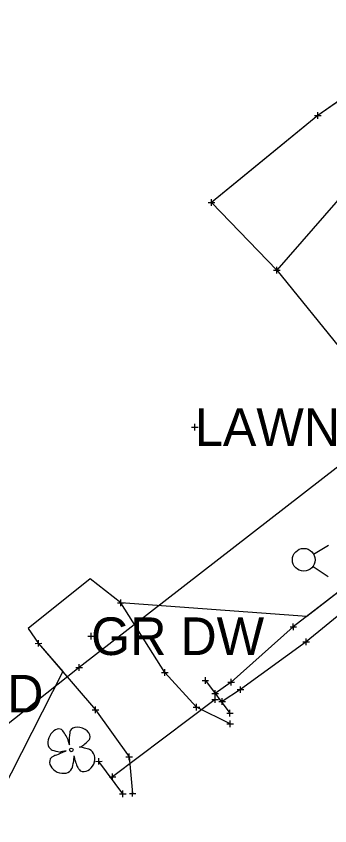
# Model space of a CAD drawing. Extents: x -1 to 1157254, y -1 to 2021979.
# Drawn here: x 1148159 to 1148219.1, y 2017977.3 to 2018132.4 of the extents above; entities that cross this region are included whole.
import ezdxf

# ---------------------------------------------------------------- set-up
doc = ezdxf.new("R2010")
doc.units = 0
for name, color, linetype in [('S_BUILDING_ANNOT', 7, 'Continuous'), ('S_CONTOUR_ANNOT', 7, 'Continuous'), ('S_CTL_TABLE', 7, 'Continuous'), ('S_CURB', 7, 'Continuous'), ('S_DRIVEWAY_ANNOT', 7, 'Continuous'), ('S_DROP_INLET_ANNOT', 7, 'Continuous'), ('S_EDGE_BITUMINOUS_ANNOT', 7, 'Continuous'), ('S_ELECTRIC_UTILITIES_ANNOT', 7, 'Continuous'), ('S_ENV_CONSTRAINT', 7, 'Continuous'), ('S_GAS_PUMP_ISLAND_ANNOT', 7, 'Continuous'), ('S_GATE', 7, 'Continuous')]:
    doc.layers.add(name, color=color, linetype=linetype)

msp = doc.modelspace()

# ---------------------------------------------------------------- linework, layer by layer
at = {"layer": 'S_BUILDING_ANNOT'}
for p, q in [((1148192.57, 2018053.68), (1148193.84, 2018053.68)), ((1148193.21, 2018053.04), (1148193.2, 2018054.32)), ((1148193.21, 2018053.68), (1148193.21, 2018053.68)), ((1148178.4, 2018020), (1148179.67, 2018020.01)), ((1148179.04, 2018019.37), (1148179.03, 2018020.64)), ((1148179.03, 2018020), (1148179.03, 2018020)), ((1148211.43, 2018015.45), (1148212.7, 2018015.45)), ((1148212.07, 2018014.81), (1148212.06, 2018016.09)), ((1148212.06, 2018015.45), (1148212.06, 2018015.45)), ((1148172.68, 2018013.63), (1148173.95, 2018013.64)), ((1148173.31, 2018013), (1148173.31, 2018014.27)), ((1148173.31, 2018013.63), (1148173.31, 2018013.63)), ((1148162.59, 2018012.26), (1148163.87, 2018012.27)), ((1148163.23, 2018011.63), (1148163.23, 2018012.9)), ((1148163.23, 2018012.26), (1148163.23, 2018012.26)), ((1148213.89, 2018012.54), (1148215.16, 2018012.54)), ((1148214.53, 2018011.91), (1148214.52, 2018013.18)), ((1148214.53, 2018012.54), (1148214.53, 2018012.54)), ((1148170.38, 2018007.64), (1148171.65, 2018007.64)), ((1148171.01, 2018007), (1148171.01, 2018008.27)), ((1148171.01, 2018007.64), (1148171.01, 2018007.64)), ((1148187.44, 2018006.06), (1148187.44, 2018007.34)), ((1148186.8, 2018006.7), (1148188.08, 2018006.7)), ((1148187.44, 2018006.7), (1148187.44, 2018006.7)), ((1148195.21, 2018004.54), (1148195.21, 2018005.81)), ((1148194.57, 2018005.17), (1148195.84, 2018005.17)), ((1148195.21, 2018005.17), (1148195.21, 2018005.17)), ((1148199.53, 2018004.82), (1148200.8, 2018004.82)), ((1148200.16, 2018004.18), (1148200.16, 2018005.45)), ((1148200.16, 2018004.82), (1148200.16, 2018004.82)), ((1148201.96, 2018002.76), (1148201.95, 2018004.03)), ((1148196.47, 2018002.67), (1148197.74, 2018002.67)), ((1148197.11, 2018002.04), (1148197.11, 2018003.31)), ((1148197.11, 2018002.67), (1148197.11, 2018002.67)), ((1148201.32, 2018003.4), (1148202.59, 2018003.4)), ((1148201.95, 2018003.4), (1148201.95, 2018003.4)), ((1148196.45, 2018001.51), (1148197.72, 2018001.51)), ((1148197.09, 2018000.87), (1148197.09, 2018002.15)), ((1148197.09, 2018001.51), (1148197.09, 2018001.51)), ((1148197.78, 2018001.11), (1148199.05, 2018001.12)), ((1148198.42, 2018000.48), (1148198.42, 2018001.75)), ((1148198.42, 2018001.11), (1148198.42, 2018001.11)), ((1148173.5, 2017999.55), (1148174.78, 2017999.55)), ((1148174.14, 2017998.92), (1148174.14, 2018000.19)), ((1148174.14, 2017999.55), (1148174.14, 2017999.55)), ((1148192.87, 2018000.02), (1148194.14, 2018000.02)), ((1148193.51, 2017999.39), (1148193.51, 2018000.66)), ((1148193.51, 2018000.02), (1148193.51, 2018000.02)), ((1148199.93, 2017998.25), (1148199.93, 2017999.52)), ((1148199.3, 2017998.88), (1148200.57, 2017998.88)), ((1148199.93, 2017998.88), (1148199.93, 2017998.88)), ((1148199.34, 2017996.84), (1148200.62, 2017996.84)), ((1148199.98, 2017996.2), (1148199.98, 2017997.48)), ((1148199.98, 2017996.84), (1148199.98, 2017996.84)), ((1148174.81, 2017989.03), (1148174.81, 2017990.3)), ((1148180, 2017990.52), (1148181.27, 2017990.52)), ((1148180.64, 2017989.88), (1148180.63, 2017991.15)), ((1148180.63, 2017990.52), (1148180.63, 2017990.52)), ((1148174.18, 2017989.66), (1148175.45, 2017989.67)), ((1148174.81, 2017989.66), (1148174.81, 2017989.66)), ((1148177.44, 2017986.07), (1148177.44, 2017987.34)), ((1148176.8, 2017986.7), (1148178.07, 2017986.7)), ((1148177.44, 2017986.7), (1148177.44, 2017986.7)), ((1148179.42, 2017982.8), (1148179.42, 2017984.07)), ((1148181.28, 2017982.9), (1148181.28, 2017984.17)), ((1148178.78, 2017983.43), (1148180.05, 2017983.44)), ((1148179.42, 2017983.44), (1148179.42, 2017983.44)), ((1148180.65, 2017983.53), (1148181.92, 2017983.53)), ((1148181.28, 2017983.53), (1148181.28, 2017983.53))]:
    msp.add_line(p, q, dxfattribs=at)
at = {"layer": 'S_CONTOUR_ANNOT'}
for p, q in [((1148215.96, 2018029.33), (1148218.79, 2018031.06)), ((1148215.84, 2018027.02), (1148218.75, 2018025.09))]:
    msp.add_line(p, q, dxfattribs=at)
msp.add_lwpolyline([(1149931.59, 2019393.98), (1149688.42, 2019230.92), (1149605.65, 2019167.39), (1149471.25, 2019025.78), (1149394.11, 2018934.21), (1149347.84, 2018899.68), (1149226.01, 2018779.47), (1149177.83, 2018729.86), (1148942.89, 2018495.75), (1148824.88, 2018414.4), (1148656.17, 2018321.62), (1148428.99, 2018204.95), (1148398.58, 2018185.48), (1148319.88, 2018123.12), (1148171.01, 2018007.64), (1148133.82, 2017978.13)], dxfattribs=at)
msp.add_circle((1148214.06, 2018028.27), 2.18, dxfattribs=at)
at = {"layer": 'S_CTL_TABLE'}
for p, q in [((1148216.11, 2018113.36), (1148217.38, 2018113.36)), ((1148216.74, 2018112.73), (1148216.74, 2018114)), ((1148216.74, 2018113.36), (1148216.74, 2018113.36)), ((1148196.41, 2018096.08), (1148196.41, 2018097.35)), ((1148195.77, 2018096.72), (1148197.04, 2018096.72)), ((1148196.41, 2018096.72), (1148196.41, 2018096.72)), ((1148208.28, 2018083.75), (1148209.55, 2018083.75)), ((1148208.92, 2018083.12), (1148208.92, 2018084.39)), ((1148208.92, 2018083.75), (1148208.92, 2018083.75))]:
    msp.add_line(p, q, dxfattribs=at)
at = {"layer": 'S_CURB'}
for p, q in [((1148169.16, 2017992.83), (1148168.91, 2017993.72)), ((1148168.51, 2017991.67), (1148167.54, 2017991.45)), ((1148171.1, 2017992.37), (1148171.48, 2017992.53)), ((1148170.04, 2017990.74), (1148170.12, 2017990.3))]:
    msp.add_line(p, q, dxfattribs=at)
msp.add_circle((1148169.53, 2017991.85), 0.34, dxfattribs=at)
for centre, major_axis, ratio, start_param, end_param in [((1148171.19, 2017994.74), (1.89, -0.74), 0.673998, 0, 3.141593), ((1148166.64, 2017993.87), (-1.03, -1.88), 0.662338, 3.141593, 6.283185), ((1148168.29, 2017994.74), (0.62, -1.01), 0.083512, 0, 3.141593), ((1148169.23, 2017994.16), (-0.07, -1.33), 0.068203, 3.141593, 6.283185), ((1148172.28, 2017993.26), (-0.798, -0.73), 0.092159, 0, 3.141593), ((1148166.57, 2017991.72), (0.963, -0.267), 0.113563, 3.141593, 6.283185), ((1148167.47, 2017991.23), (1.04, 0.44), 0.002756, 3.141593, 6.283185), ((1148172.07, 2017992.14), (0.96, -0.23), 0.056001, 0, 3.141593), ((1148172.14, 2017989.87), (0.88, 2.05), 0.81717, 3.141593, 6.283185), ((1148167.55, 2017989.19), (2.07, -0.93), 0.760068, 3.141593, 6.283185), ((1148165.96, 2017990.46), (0.477, 0.328), 0.136309, 0, 3.141593), ((1148169.81, 2017989.57), (0.19, 1.31), 0.114148, 3.141593, 5.822668), ((1148170.37, 2017989.53), (0.254, -0.771), 0.051603, 3.141593, 6.283185), ((1148170.95, 2017988.29), (-0.321, 0.467), 0.094289, 0, 3.141593)]:
    msp.add_ellipse(centre, major_axis=major_axis, ratio=ratio, start_param=start_param, end_param=end_param, dxfattribs=at)
at = {"layer": 'S_DRIVEWAY_ANNOT'}
for points in [[(1148400.86, 2018155.08), (1148390.26, 2018148.47), (1148363.34, 2018126.5), (1148344.91, 2018113.22), (1148312.09, 2018087.65), (1148282.16, 2018066.49), (1148247.41, 2018040.76), (1148238.39, 2018035.76), (1148212.06, 2018015.45), (1148200.16, 2018004.82), (1148197.11, 2018002.67)], [(1148248.64, 2018039.65), (1148239.65, 2018033.06), (1148214.53, 2018012.54), (1148201.95, 2018003.4), (1148198.42, 2018001.11)]]:
    msp.add_lwpolyline(points, dxfattribs=at)
at = {"layer": 'S_DROP_INLET_ANNOT'}
msp.add_lwpolyline([(1148197.09, 2018001.51), (1148177.44, 2017986.7)], dxfattribs=at)
at = {"layer": 'S_EDGE_BITUMINOUS_ANNOT'}
for points in [[(1148293.69, 2018171), (1148255.55, 2018140.44), (1148216.74, 2018113.36), (1148196.41, 2018096.72)], [(1148295.46, 2018150.08), (1148264.25, 2018129.29), (1148225, 2018102.21), (1148208.92, 2018083.75)]]:
    msp.add_lwpolyline(points, dxfattribs=at)
at = {"layer": 'S_ELECTRIC_UTILITIES_ANNOT'}
for points in [[(1148195.21, 2018005.17), (1148199.93, 2017998.88)], [(1148179.42, 2017983.44), (1148174.81, 2017989.66)]]:
    msp.add_lwpolyline(points, dxfattribs=at)
at = {"layer": 'S_ENV_CONSTRAINT'}
for points in [[(1148199.98, 2017996.84), (1148193.51, 2018000.02), (1148187.44, 2018006.7), (1148179.03, 2018020)], [(1148163.23, 2018012.26), (1148174.14, 2017999.55), (1148180.63, 2017990.52), (1148181.28, 2017983.53)]]:
    msp.add_lwpolyline(points, dxfattribs=at)
at = {"layer": 'S_GAS_PUMP_ISLAND_ANNOT'}
msp.add_lwpolyline([(1148347.12, 2018114.81), (1148303.73, 2018128.6), (1148295.46, 2018150.08), (1148293.69, 2018171), (1148285.89, 2018164.75), (1148278.09, 2018158.5), (1148270.28, 2018152.25), (1148239.15, 2018129), (1148230.95, 2018123.28), (1148222.75, 2018117.56), (1148216.74, 2018113.36), (1148209, 2018107.03), (1148201.27, 2018100.7), (1148196.41, 2018096.72), (1148208.92, 2018083.75), (1148221.73, 2018067.95), (1148222.55, 2018023.54), (1148214.63, 2018017.43), (1148179.03, 2018020), (1148173.15, 2018024.65), (1148161.29, 2018015.09), (1148163.23, 2018012.26), (1148167.87, 2018006.85), (1148146.07, 2017963.99)], dxfattribs=at)

# ---------------------------------------------------------------- texts
at = {"layer": 'S_GATE'}
for s, p in [('LAWN', (1148193.21, 2018050.08)), ('GR DW', (1148173.31, 2018010.03)), ('YARD', (1148137.45, 2017999.02))]:
    msp.add_text(s, height=7.2, dxfattribs=at).set_placement(p)

doc.saveas('drawing.dxf')
